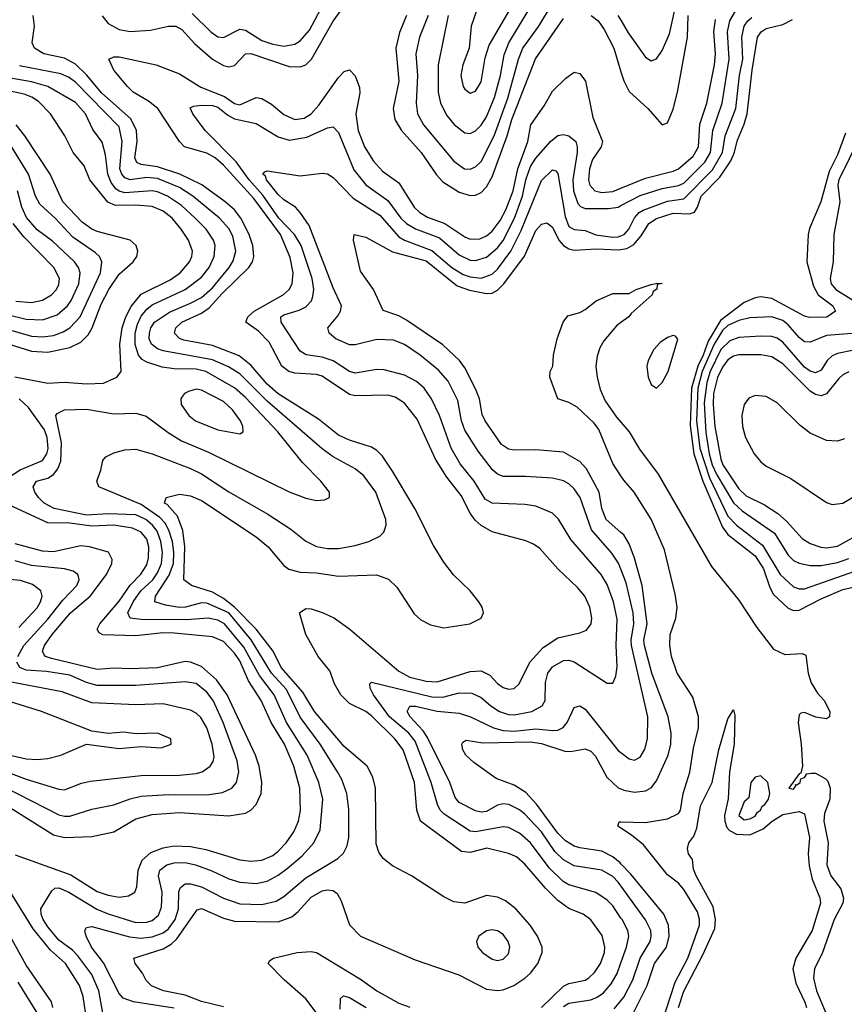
# Model space of a CAD drawing. Header units: inches. Extents: x 990535 to 1117859, y 769386 to 892122.
# Tile 578 of 656: x 1077807 to 1080815, y 813661 to 817254. Entities that reach past the tile are written whole.
import ezdxf

# ---------------------------------------------------------------- set-up
doc = ezdxf.new("R2010")
doc.units = ezdxf.units.IN
doc.header["$MEASUREMENT"] = 0
doc.layers.add('B0871', color=7, linetype='Continuous')
doc.layers.add('B0881', color=7, linetype='Continuous')

msp = doc.modelspace()

# ---------------------------------------------------------------- linework, layer by layer
at = {"layer": 'B0871', "color": 5}
for points, elevation in [([(1079369.7, 817270), (1079332.9, 817090), (1079333.3, 816990), (1079342.2, 816950), (1079364.6, 816904.6), (1079391.2, 816871.2), (1079430, 816841.5), (1079450, 816839.1), (1079470, 816848.8), (1079490, 816868.8), (1079510, 816899.5), (1079538.4, 816970), (1079560.2, 817050), (1079574.1, 817125.9), (1079591.1, 817170), (1079772.9, 817472.9)], 2760), ([(1079474.1, 817290), (1079453.9, 817230), (1079446.3, 817150), (1079423.6, 817090), (1079415.9, 817050), (1079424.8, 817010), (1079430, 817000.9), (1079450, 816986.2), (1079470, 816993.6), (1079490, 817027.6), (1079504.7, 817115.3), (1079518.8, 817161.2), (1079628.7, 817350)], 2780), ([(1078436.2, 817276.2), (1078503.9, 817210), (1078530, 817191.9), (1078550, 817189.5), (1078610, 817219.4), (1078630, 817216.3), (1078690, 817178.4), (1078730, 817164.3), (1078770, 817157.9), (1078810, 817165), (1078830, 817176.4), (1078863.8, 817216.2), (1078926.4, 817333.6)], 2740), ([(1079297.1, 817270), (1079265.7, 817190), (1079252.2, 817130), (1079258.4, 817050), (1079253.6, 816950), (1079258, 816910), (1079279.8, 816870), (1079390, 816737.7), (1079429.1, 816710), (1079450, 816708.5), (1079470, 816717.2), (1079490, 816737.2), (1079538, 816830), (1079587.8, 816967.8), (1079626.1, 817110), (1079642.2, 817150), (1079700.9, 817230), (1079750, 817313.2)], 2740), ([(1078550, 813652.4), (1078470, 813671.5), (1078410, 813694.3), (1078331.1, 813710), (1078288.1, 813728.1), (1078268.4, 813748.4), (1078254.8, 813774.8), (1078227.8, 813810), (1078223, 813830), (1078330, 813864), (1078359.4, 813880.6), (1078379.6, 813900.4), (1078454.5, 814005.5), (1078470, 814010.6), (1078550, 813975), (1078590, 813964.4), (1078750, 813962), (1078799.8, 813980.2), (1078821.8, 813998.2), (1078870, 814051.5), (1078910, 814075.4), (1078930, 814079.4), (1078950, 814076.2), (1078965.2, 814065.2), (1078979, 814039), (1079010, 813951.2), (1079050, 813909.5), (1079250, 813822.8), (1079408.2, 813768.2), (1079510, 813716.9), (1079550, 813711.5), (1079570, 813714), (1079609.9, 813730.1), (1079650, 813756.9), (1079670, 813774.7), (1079697, 813810), (1079712.8, 813850), (1079712.4, 813870), (1079695.3, 813910), (1079668.9, 813950), (1079616.6, 814010), (1079578.8, 814038.8), (1079550, 814051.6), (1079510, 814057.9), (1079430, 814029.9), (1079390, 814034.5), (1079353.5, 814053.5), (1079236.1, 814130), (1079166.4, 814166.4), (1079133.1, 814193.1), (1079116.6, 814216.6), (1079106.9, 814246.9), (1079104.1, 814450), (1079094.6, 814490), (1079074.1, 814530), (1078990, 814601.5), (1078882.1, 814730), (1078839.9, 814799.9), (1078760.1, 814890), (1078731.3, 814950), (1078669.7, 815030), (1078590, 815110.4), (1078550, 815142.2), (1078510, 815164.5), (1078433.7, 815190), (1078405.6, 815210), (1078409.1, 815330), (1078402.1, 815390), (1078381.9, 815441.9), (1078344.9, 815484.9), (1078335.6, 815490), (1078340.9, 815510), (1078390, 815522.7), (1078430, 815517), (1078470, 815499.6), (1078670, 815366.7), (1078713.5, 815330), (1078770, 815262.2), (1078788.9, 815248.9), (1078830, 815238.2), (1078890, 815235.2), (1078970, 815223.3), (1079108.9, 815228.9), (1079152.3, 815212.3), (1079182.8, 815182.8), (1079245.7, 815085.7), (1079270, 815064.2), (1079305.8, 815045.8), (1079354.4, 815034.4), (1079449.3, 815050), (1079489.7, 815070), (1079498.3, 815090), (1079493.7, 815110), (1079481.5, 815130), (1079449.8, 815170), (1079388.8, 815228.8), (1079354.2, 815274.2), (1079315.8, 815335.8), (1079247.7, 815470), (1079167, 815607), (1079130, 815661.5), (1079110, 815682), (1079090, 815694.5), (1079010, 815719.5), (1078970, 815737.9), (1078896.7, 815796.7), (1078750, 815889.1), (1078710, 815923.6), (1078650, 815993.1), (1078607.9, 816027.9), (1078510, 816065.2), (1078405, 816085), (1078390.3, 816090.3), (1078371.1, 816110), (1078376.2, 816130), (1078398.6, 816150), (1078470, 816182.9), (1078497.8, 816202.2), (1078544.9, 816255.1), (1078642.6, 816350), (1078655.6, 816370), (1078660.9, 816390), (1078657.1, 816430), (1078643.9, 816470), (1078613.4, 816530), (1078590, 816560.5), (1078556.4, 816590), (1078470.9, 816650.9), (1078391, 816691), (1078310, 816717), (1078250, 816725.2), (1078233.5, 816733.5), (1078227.2, 816750), (1078235.2, 816810), (1078233.3, 816850), (1078212.2, 816892.2), (1078106.2, 816986.2), (1078050, 817053.2), (1078010, 817091.7), (1077970, 817113.7), (1077895.3, 817130), (1077861.4, 817150), (1077852.2, 817170), (1077861, 817230), (1077855.5, 817270)], 2720), ([(1078107.9, 817267.9), (1078130, 817239.8), (1078170, 817218), (1078210, 817211.6), (1078284.3, 817215.7), (1078350, 817230.4), (1078376.9, 817230), (1078398, 817218), (1078446.1, 817166.1), (1078510, 817110.1), (1078550, 817087), (1078570, 817081.5), (1078590, 817087.4), (1078630, 817129.1), (1078649.5, 817130.5), (1078790, 817083.3), (1078830, 817081.5), (1078850, 817089.6), (1078871, 817110), (1078950, 817248.4), (1078976.4, 817283.6)], 2720), ([(1079217.9, 817270), (1079192.6, 817207.4), (1079178.6, 817150), (1079190.4, 817030), (1079169.7, 816930), (1079175.4, 816890), (1079199.9, 816850), (1079271, 816770), (1079327.5, 816687.5), (1079350, 816662), (1079410, 816624.7), (1079450, 816612.7), (1079470, 816614.2), (1079490, 816623.9), (1079510, 816644.3), (1079530, 816681.2), (1079585.3, 816830), (1079602.6, 816890), (1079688.5, 817111.5), (1079790, 817258.8)], 2720), ([(1079890.8, 817270), (1079916.9, 817250), (1079938.4, 817218.4), (1079973.7, 817150), (1080000, 817064.1)], 2720), ([(1079989.2, 817270), (1080000, 817251.9)], 2740), ([(1079710, 813649.7), (1079790, 813727.4), (1079810, 813737.2), (1079870, 813749.7), (1079882.6, 813757.4), (1079903.4, 813776.6), (1079926, 813810), (1079939.5, 813850), (1079940.9, 813870), (1079931.8, 813911.8), (1079890, 813969.9), (1079862, 813990), (1079810, 814010.9), (1079770, 814039.9), (1079725, 814085), (1079650, 814172.5), (1079618.8, 814198.8), (1079590, 814211.7), (1079510.9, 814230.9), (1079450, 814214.9), (1079418.6, 814218.6), (1079268.9, 814328.9), (1079255.8, 814370), (1079246.6, 814470), (1079205.5, 814590), (1079174.8, 814630), (1079090, 814713.5), (1079069.9, 814730), (1079010, 814758.6), (1078978.4, 814790), (1078955.2, 814830), (1078937.9, 814877.9), (1078895, 814930), (1078851.1, 815010), (1078827.6, 815090), (1078850, 815106), (1078870, 815104.3), (1078913.4, 815090), (1078954.6, 815070), (1079010.5, 815030.5), (1079190, 814877.3), (1079230, 814854.8), (1079290, 814840.7), (1079330, 814837.8), (1079450, 814875.7), (1079490, 814878.6), (1079521.7, 814861.7), (1079550, 814831.3), (1079570, 814817), (1079590, 814810.8), (1079610, 814813.5), (1079628.9, 814830), (1079667.5, 814910), (1079716.7, 814963.3), (1079770, 814999), (1079850, 815016.6), (1079874.1, 815025.9), (1079890.9, 815049.1), (1079893.5, 815070), (1079886.7, 815110), (1079868.4, 815150), (1079842, 815182), (1079769.9, 815250), (1079704.3, 815324.3), (1079680.7, 815340.7), (1079652.5, 815352.5), (1079530, 815385.2), (1079490, 815408.2), (1079468.1, 815428.1), (1079450, 815453.3), (1079417.3, 815517.3), (1079365.2, 815585.2), (1079323.4, 815650), (1079256.4, 815796.4), (1079210, 815855.3), (1079176.2, 815876.2), (1079150, 815883.7), (1079030, 815881.1), (1079010, 815886.7), (1078910, 815952.8), (1078890, 815958.8), (1078810, 815963.8), (1078789, 815970), (1078762.5, 815990), (1078717.3, 816077.3), (1078677.8, 816117.8), (1078631.9, 816150), (1078638.6, 816170), (1078662.2, 816190), (1078768.1, 816250), (1078789.9, 816270), (1078800.6, 816290), (1078804.6, 816330), (1078793.1, 816386.9), (1078757.7, 816470), (1078661.1, 816601.1), (1078550, 816723), (1078519.9, 816750), (1078490, 816767.3), (1078408.5, 816790), (1078389.9, 816810), (1078310.9, 816930), (1078276.8, 816956.8), (1078221.1, 816990), (1078199.8, 817010), (1078150.5, 817070), (1078131.5, 817110), (1078150, 817118.5), (1078170, 817119), (1078304.6, 817090), (1078390, 817056.7), (1078467.5, 817007.5), (1078554.1, 816974.1), (1078590, 816948.5), (1078610, 816943.9), (1078670, 816970.1), (1078690, 816966.5), (1078725.9, 816945.9), (1078770, 816908.6), (1078810, 816890.1), (1078844.9, 816895.1), (1078870, 816910.6), (1078898.1, 816941.9), (1078970, 817043.5), (1078990, 817065.6), (1079010, 817071.3), (1079030, 817048.9), (1079046.5, 817006.5), (1079047.3, 816987.3), (1079033.1, 816910), (1079040.9, 816850), (1079064.9, 816790), (1079097.5, 816737.5), (1079130, 816701.1), (1079190, 816659.1), (1079245.6, 816570), (1079266, 816550), (1079294, 816534), (1079357.2, 816510), (1079430, 816461.6), (1079450, 816453.8), (1079485.1, 816454.9), (1079510, 816465.8), (1079530, 816482.7), (1079559.1, 816520.9), (1079579.8, 816560.2), (1079606.8, 816630), (1079624.1, 816710), (1079660.5, 816810), (1079671.1, 816870), (1079720.4, 816939.6), (1079750, 816993.2), (1079799, 817041), (1079830, 817062.3), (1079850, 817058.2), (1079870.3, 817030.3), (1079897.6, 816897.6), (1079932.9, 816810), (1079927.4, 816790), (1079896.6, 816743.4), (1079885.7, 816710), (1079882.1, 816670), (1079886.2, 816650), (1079904.3, 816630), (1079930, 816623.8), (1079970, 816627.3), (1080000, 816639.5)], 2680), ([(1078370, 813646.7), (1078222.4, 813670), (1078184.1, 813684.1), (1078170, 813700.3), (1078112.3, 813812.3), (1078069.2, 813870), (1078049.5, 813910), (1078045, 813930), (1078050, 813941.7), (1078070, 813944.5), (1078207.8, 813907.8), (1078250, 813902.2), (1078290, 813907), (1078330, 813921.8), (1078350, 813936.6), (1078374.5, 813970), (1078385.9, 814010), (1078387.6, 814072.4), (1078393.2, 814086.8), (1078410, 814100.3), (1078430, 814101), (1078470, 814090.1), (1078550, 814047.9), (1078610, 814028.3), (1078690, 814025.1), (1078742.8, 814037.2), (1078770, 814054.5), (1078850, 814122.6), (1078966.7, 814193.3), (1078987.9, 814212.1), (1079000.8, 814239.2), (1079007.3, 814270), (1079007.7, 814372.3), (1078999.9, 814430), (1078981.8, 814481.8), (1078966.3, 814510), (1078903.4, 814610), (1078829.4, 814709.4), (1078780.1, 814810), (1078725.2, 814870), (1078651.4, 814991.4), (1078570, 815089.7), (1078490, 815124.9), (1078470, 815125.9), (1078411.5, 815110), (1078390, 815109.3), (1078338.2, 815118.2), (1078300.3, 815130), (1078302.4, 815150), (1078352.6, 815227.4), (1078367.7, 815270), (1078369, 815310), (1078363.9, 815350), (1078351, 815391), (1078337.2, 815417.2), (1078317.8, 815437.8), (1078250, 815485.5), (1078095.3, 815550), (1078088.3, 815570), (1078103.2, 815610), (1078110, 815645.5), (1078121.3, 815658.7), (1078150, 815673.8), (1078190, 815684.5), (1078230, 815686.3), (1078290, 815670.1), (1078430, 815616.8), (1078470, 815597.1), (1078570, 815530.7), (1078712, 815450), (1078795.4, 815395.4), (1078850, 815350.8), (1078890, 815331.5), (1078930, 815324.5), (1078970, 815324.6), (1079030, 815335.1), (1079080.5, 815350), (1079120.5, 815370), (1079135.6, 815384.4), (1079143.2, 815410), (1079142, 815430), (1079105.6, 815530), (1079062, 815590), (1079030, 815615.6), (1078950, 815659.2), (1078910, 815688.4), (1078710, 815861.7), (1078610, 815961.9), (1078567.9, 815987.9), (1078510, 816013.4), (1078330, 816046.3), (1078310, 816052.5), (1078287.4, 816070), (1078279.6, 816090), (1078279.9, 816110), (1078285.5, 816130), (1078299.1, 816150), (1078352.7, 816187.3), (1078430, 816219.2), (1078470, 816240.9), (1078510, 816275.8), (1078571.1, 816350), (1078585.6, 816374.4), (1078594.9, 816410), (1078584.4, 816464.4), (1078570, 816492.6), (1078535.8, 816530), (1078438.6, 816610), (1078390, 816641.3), (1078310, 816674.8), (1078270, 816678.3), (1078210, 816670), (1078190, 816676.7), (1078179, 816690), (1078172.3, 816710), (1078180.6, 816810), (1078170, 816863.2), (1078010, 817026.5), (1077984.3, 817044.3), (1077956.3, 817056.3), (1077806.3, 817086.3)], 2740), ([(1077788.7, 815951.3), (1077910, 815928.2), (1077970, 815931.2), (1078050, 815925.3), (1078112.2, 815927.8), (1078161.7, 815950), (1078176.8, 815970), (1078172.3, 816070), (1078180, 816130), (1078193.7, 816170), (1078212.9, 816207.1), (1078250, 816252), (1078355.6, 816304.4), (1078392.3, 816330), (1078426.6, 816370), (1078435, 816390), (1078436.9, 816410), (1078422.9, 816450), (1078395.8, 816490), (1078362.4, 816530), (1078330, 816556), (1078290, 816572.3), (1078230, 816577.3), (1078156.5, 816576.5), (1078128.7, 816588.7), (1078062.2, 816670), (1078041.4, 816721.4), (1078002.2, 816770), (1077971.6, 816830), (1077919.7, 816910), (1077875.4, 816955.4), (1077851.6, 816971.6), (1077822.9, 816982.9), (1077657.5, 817017.5)], 2780), ([(1078109.9, 813630), (1078094.9, 813710), (1078070.2, 813770.2), (1078018.6, 813838.6), (1077998.9, 813858.9), (1077950, 813895.1), (1077910, 813943.7), (1077892.5, 813970), (1077885.3, 813990), (1077884.5, 814010), (1077924.3, 814075.7), (1077935.5, 814084.5), (1077950, 814086.1), (1077986.6, 814070), (1078088.3, 814008.3), (1078130, 813991.3), (1078230, 813959.6), (1078270, 813961.3), (1078290, 813967.5), (1078313, 813987), (1078324.3, 814015.7), (1078326.3, 814070), (1078313.4, 814130), (1078318.5, 814150), (1078343.4, 814170), (1078370, 814177.6), (1078410, 814178.1), (1078447.8, 814170), (1078507.9, 814147.9), (1078570, 814118.4), (1078610, 814106.8), (1078670, 814101.6), (1078710, 814110.5), (1078750, 814131.9), (1078782.8, 814157.2), (1078836.9, 814203.1), (1078879.9, 814250), (1078902.5, 814297.6), (1078913.1, 814410), (1078897.4, 814470), (1078855.3, 814570), (1078780.1, 814690), (1078735.3, 814790), (1078681, 814861), (1078624.3, 814964.3), (1078553.5, 815050), (1078530, 815063.4), (1078494, 815070), (1078415.7, 815064.3), (1078250, 815065.7), (1078209.8, 815070), (1078201, 815090), (1078220.2, 815130), (1078249.1, 815170), (1078292.6, 815210), (1078310, 815235.7), (1078324, 815270), (1078327.7, 815310), (1078322.1, 815350), (1078307.7, 815387.7), (1078291.5, 815410), (1078267.5, 815430), (1078230, 815446.7), (1078130, 815450.6), (1078050, 815446.5), (1077932.2, 815470), (1077896.5, 815490), (1077875.7, 815510), (1077862, 815530), (1077856.2, 815550), (1077867.6, 815570), (1077910, 815581.1), (1077930, 815594), (1077945.4, 815614.6), (1077956.8, 815643.2), (1077959.1, 815710), (1077938.7, 815810), (1077943, 815817), (1077970, 815830.2), (1078050, 815833.3), (1078150, 815816.1), (1078230, 815818.6), (1078267.7, 815807.7), (1078347.8, 815747.8), (1078397.4, 815717.4), (1078495.4, 815675.4), (1078790, 815531.1), (1078850, 815507.5), (1078890, 815499.6), (1078918.2, 815501.8), (1078937, 815510), (1078936.3, 815530), (1078905.3, 815570), (1078838.3, 815638.3), (1078747.9, 815750), (1078630, 815875.8), (1078590, 815910.6), (1078486, 815970), (1078450, 815978.3), (1078370, 815980.1), (1078326, 815986), (1078270, 816004), (1078254.1, 816014.1), (1078240.7, 816030), (1078228.5, 816068.5), (1078228.2, 816110), (1078236.6, 816143.4), (1078250, 816171.9), (1078270, 816197.5), (1078290, 816213.6), (1078410.8, 816269.2), (1078470, 816314.2), (1078497.6, 816350), (1078515.6, 816390), (1078519.7, 816430), (1078514, 816450), (1078487.2, 816490), (1078447.2, 816530), (1078396.5, 816576.5), (1078346.2, 816610), (1078310, 816626.1), (1078290, 816629.4), (1078190, 816622.9), (1078170, 816627.8), (1078156.9, 816636.9), (1078140.3, 816660.3), (1078128.2, 816690), (1078120.4, 816760.4), (1078107.2, 816807.2), (1078073.7, 816853.7), (1078047.1, 816910), (1078010, 816952.5), (1077909, 817010), (1077850, 817027.9), (1077745.8, 817045.8)], 2760), ([(1080000, 813975.9), (1079970, 814019.9), (1079950, 814041.3), (1079908.8, 814068.8), (1079810, 814097.4), (1079789.1, 814109.1), (1079738.8, 814158.8), (1079670, 814250.4), (1079630, 814285.8), (1079590, 814306.7), (1079570, 814308.5), (1079470, 814290.7), (1079450, 814293.2), (1079355.1, 814355.1), (1079341, 814370), (1079331.1, 814390), (1079307.8, 814470), (1079250, 814621.3), (1079226.1, 814650), (1079155.5, 814710), (1079097.3, 814790), (1079085.3, 814814.7), (1079084.4, 814830), (1079090, 814836.2), (1079310, 814782.8), (1079350, 814782.3), (1079410, 814797.5), (1079456.1, 814796.1), (1079490, 814780.9), (1079525.2, 814750), (1079556.8, 814730), (1079590, 814718.8), (1079610, 814718), (1079674.7, 814730), (1079712.4, 814750), (1079723.1, 814770), (1079724.7, 814835.3), (1079733, 814870), (1079750, 814892.9), (1079790, 814916.3), (1079810, 814917.5), (1079830, 814911.3), (1079950, 814833.1), (1079970, 814833), (1079980.9, 814859.1), (1079986.8, 814893.2), (1079982.2, 814970), (1079986.5, 815066.5), (1079973.1, 815130), (1079950, 815192.5), (1079928.2, 815230), (1079817.7, 815357.7), (1079771.7, 815431.7), (1079750, 815453.2), (1079690, 815479.2), (1079650, 815485), (1079530, 815490.4), (1079504.8, 815504.8), (1079464.7, 815570), (1079413.2, 815633.2), (1079380.6, 815690), (1079337.7, 815810), (1079308.8, 815870), (1079281.7, 815910), (1079254.1, 815934.1), (1079210, 815956.7), (1079136.8, 815976.8), (1079110, 815977.7), (1079030, 815964.7), (1079010, 815970.8), (1078949.7, 816009.7), (1078910, 816022.8), (1078851.4, 816031.4), (1078830, 816045.1), (1078760.6, 816150), (1078759.8, 816170), (1078770, 816177.4), (1078826.2, 816193.8), (1078850, 816206.4), (1078871.3, 816228.7), (1078876.5, 816243.5), (1078879.2, 816270), (1078873.7, 816310), (1078833.8, 816430), (1078809.4, 816470), (1078751.9, 816530), (1078694, 816614), (1078644.4, 816670), (1078596, 816736), (1078483.8, 816850), (1078438.9, 816910), (1078428.1, 816931.9), (1078441, 816939), (1078470, 816941.7), (1078510, 816940.7), (1078530, 816935), (1078565.5, 816905.6), (1078590, 816891.9), (1078670, 816874.8), (1078750, 816827), (1078790, 816814.6), (1078854.4, 816825.6), (1078930, 816859.8), (1078950, 816863.5), (1078970, 816842.2), (1079026.2, 816706.2), (1079070, 816651.2), (1079150, 816594.5), (1079197.1, 816530), (1079217.3, 816510), (1079250.7, 816490.7), (1079337.8, 816457.8), (1079410, 816396.6), (1079450, 816376), (1079470, 816374.9), (1079510, 816388.1), (1079550, 816421.1), (1079570, 816447.8), (1079612.2, 816530), (1079641.2, 816610), (1079653.1, 816670), (1079670, 816718.2), (1079690, 816748.6), (1079742.6, 816810), (1079770, 816831.4), (1079790, 816835.3), (1079810, 816830.6), (1079835, 816810), (1079840.8, 816790), (1079840.5, 816770), (1079824.4, 816670), (1079826.8, 816630), (1079843.3, 816583.3), (1079852.3, 816572.3), (1079870, 816565.6), (1079954.4, 816565.6), (1079989.4, 816570.6), (1080000, 816576.1)], 2660), ([(1077678.2, 816098.2), (1077850, 816044.1), (1077910, 816040.3), (1077990, 816057.3), (1078030, 816077.7), (1078056.2, 816103.8), (1078071.7, 816130), (1078103.5, 816216.5), (1078131.5, 816270), (1078170, 816326), (1078221.3, 816370), (1078234, 816390), (1078237.6, 816410), (1078231.9, 816430), (1078209.5, 816449.5), (1078090, 816481.1), (1078070, 816490), (1078035.1, 816515.1), (1077963.9, 816590), (1077917.4, 816690), (1077825.8, 816830), (1077793.7, 816870)], 2820), ([(1077710, 816139.4), (1077850, 816098.8), (1077890, 816096.5), (1077930, 816101.3), (1077965.4, 816114.6), (1077990, 816129.7), (1078027, 816170), (1078101.4, 816330), (1078106.8, 816370), (1078097.4, 816390), (1078083.4, 816403.4), (1078000.7, 816460.7), (1077936.3, 816530), (1077880.7, 816580.7), (1077864.9, 816610), (1077839.5, 816690), (1077774.9, 816794.9)], 2840), ([(1080000, 815248.8), (1079991.4, 815271.4), (1079967.2, 815307.2), (1079892.9, 815392.9), (1079851.3, 815510), (1079830, 815541.7), (1079810, 815560.5), (1079790, 815571.5), (1079750, 815580.6), (1079652.4, 815587.6), (1079570, 815587.3), (1079550, 815596.1), (1079532, 815611.9), (1079479.7, 815679.7), (1079430, 815756.2), (1079418.8, 815790), (1079404.7, 815864.7), (1079370, 815934.6), (1079334.9, 815974.9), (1079268.1, 816030), (1079210, 816069.1), (1079170, 816084.8), (1079110, 816086.8), (1079030, 816067.1), (1079010, 816067.8), (1078959.8, 816090), (1078935.3, 816110), (1078930.9, 816130), (1078966.9, 816173.1), (1078977, 816190), (1078980.8, 816210), (1078950, 816276), (1078862.6, 816502.6), (1078830, 816551.1), (1078812.4, 816570), (1078770, 816596.8), (1078750, 816616.1), (1078707.6, 816670), (1078703.4, 816683.4), (1078693.3, 816690), (1078700.6, 816699.4), (1078710, 816702.3), (1078830, 816684.8), (1078910, 816694.2), (1078930, 816691.8), (1078950, 816678.1), (1079023, 816603), (1079120.7, 816540.7), (1079190, 816461.9), (1079210, 816449.5), (1079310, 816412.1), (1079383.3, 816350), (1079424.3, 816324.3), (1079450, 816315.2), (1079490, 816311), (1079530, 816325.5), (1079550, 816343.2), (1079598.9, 816410), (1079635.5, 816484.5), (1079710, 816667.9), (1079750, 816705.7), (1079762.6, 816702.7), (1079770, 816693), (1079796.3, 816536.3), (1079810, 816499), (1079830, 816488.8), (1079870, 816484.3), (1079909, 816469), (1079970, 816460.7), (1079990, 816461.5), (1080000, 816465.3)], 2640), ([(1077690, 816195.2), (1077830, 816161.9), (1077890, 816158.7), (1077942.9, 816177.1), (1077981.3, 816210), (1077995.1, 816230), (1078022.6, 816290), (1078028, 816330), (1078021.2, 816350), (1078006.9, 816370), (1077926.1, 816446.1), (1077870, 816486.8), (1077831.9, 816531.9), (1077814.1, 816570), (1077798.5, 816630)], 2860), ([(1080000, 815383.2), (1079946.6, 815430), (1079930.6, 815470), (1079921.1, 815530), (1079874.6, 815614.6), (1079850, 815641.4), (1079790, 815676.1), (1079690, 815684), (1079610, 815683.7), (1079590, 815686.7), (1079564.3, 815704.3), (1079504.3, 815790), (1079493.8, 815813.8), (1079483.6, 815870), (1079470, 815906.5), (1079430, 815983.4), (1079410.8, 816010), (1079350, 816067.6), (1079218.2, 816158.2), (1079190, 816173.6), (1079133.2, 816193.2), (1079097.7, 816270), (1079050, 816336), (1079024, 816450), (1079027, 816470), (1079070, 816460.2), (1079167.2, 816407.2), (1079290, 816374.6), (1079402.6, 816282.6), (1079447, 816267), (1079510, 816254.4), (1079530, 816256.5), (1079550, 816266.7), (1079573.1, 816290), (1079648.6, 816391.4), (1079690, 816485.4), (1079710, 816507.6), (1079730, 816512.8), (1079750, 816496.8), (1079773.3, 816450), (1079790, 816430.1), (1079810, 816418.2), (1079830, 816412.5), (1079910, 816418.5), (1079990, 816413.7), (1080000, 816415.4)], 2620), ([(1077792.6, 816227.4), (1077850, 816222.3), (1077890, 816230.1), (1077922.5, 816250), (1077940.9, 816270), (1077950, 816288.2), (1077951.6, 816310), (1077930.8, 816350), (1077821.4, 816461.4), (1077783.4, 816510)], 2880), ([(1080000, 815589.1), (1079970, 815635), (1079919.2, 815759.2), (1079901.8, 815781.8), (1079840.5, 815840.5), (1079810, 815856.8), (1079769.6, 815870), (1079740.5, 815950), (1079741.6, 815970), (1079751.6, 815990), (1079753.6, 816030), (1079767, 816090), (1079789.5, 816150.5), (1079806.6, 816173.4), (1079850, 816186), (1079870, 816196), (1079910, 816227.7), (1079970, 816254.4), (1080000, 816254.6)], 2580), ([(1080000, 816148.8), (1079983.3, 816136.7), (1079937.9, 816082.1), (1079923.3, 816056.7), (1079913.3, 816026.7), (1079908, 815990), (1079912.8, 815950), (1079924.6, 815904.6), (1079943, 815863), (1079984, 815804), (1080000, 815785.1)], 2580), ([(1077750, 815573.9), (1077809.1, 815610.9), (1077890, 815645.9), (1077906.2, 815670), (1077910.6, 815689.4), (1077907.6, 815730), (1077897.2, 815757.2), (1077838.8, 815838.8), (1077805.3, 815870)], 2780), ([(1077790, 814207.1), (1077993.2, 814133.2), (1078090, 814073.3), (1078130, 814059.4), (1078170, 814051.8), (1078203.3, 814056.7), (1078226.2, 814070), (1078233.6, 814090), (1078239.3, 814150), (1078253.3, 814186.7), (1078285.2, 814214.8), (1078330, 814231.9), (1078370, 814239.2), (1078430, 814236.8), (1078485.8, 814225.8), (1078610, 814188), (1078650, 814183), (1078690, 814187.6), (1078730, 814204.4), (1078750, 814219.9), (1078779.2, 814250), (1078806.3, 814290), (1078823.5, 814330), (1078831.4, 814368.6), (1078828.2, 814450), (1078807.4, 814530), (1078772.2, 814610), (1078724.5, 814690), (1078687.2, 814770), (1078641.8, 814841.9), (1078610, 814914.9), (1078590, 814942.8), (1078550, 814984.5), (1078510, 815001.5), (1078370, 815015), (1078330, 815016.2), (1078230, 815006.2), (1078110, 815009.3), (1078096.8, 815016.8), (1078089.9, 815030), (1078098.8, 815050), (1078170, 815131.8), (1078210, 815190.1), (1078249, 815231), (1078270, 815265.3), (1078276.7, 815290), (1078277.4, 815330), (1078270, 815357.9), (1078250, 815383.8), (1078218.3, 815398.3), (1078150, 815409.2), (1078070, 815406.1), (1077990, 815416.4), (1077910, 815418.5), (1077770, 815482)], 2780), ([(1077750, 814393.2), (1077930, 814279), (1077970, 814270.1), (1078070, 814273.4), (1078150, 814290.5), (1078230, 814338.1), (1078290, 814354), (1078390, 814360.9), (1078570, 814349.3), (1078630, 814358.2), (1078650.3, 814369.7), (1078669.9, 814390.1), (1078688.1, 814430), (1078690.3, 814470), (1078680.6, 814530), (1078666.4, 814570), (1078563.4, 814790), (1078525, 814845), (1078470, 814893.3), (1078430, 814909.9), (1078410, 814912.2), (1078310, 814888.6), (1078210, 814884.7), (1078150, 814887.8), (1078090, 814882.6), (1077922.9, 814922.9), (1077901.3, 814930), (1077896.1, 814936.1), (1077890.4, 814950), (1077897.6, 814970), (1077925.8, 815010), (1077991.7, 815090), (1078063.6, 815150), (1078123.4, 815230), (1078142.8, 815270), (1078144.3, 815284.3), (1078131, 815311), (1078061.5, 815330), (1078030, 815334.1), (1077930, 815312.8), (1077890, 815314.2), (1077790, 815341.9)], 2820), ([(1077800.6, 814930), (1077822.1, 814970), (1077910, 815066.5), (1077964.1, 815135.9), (1078015.8, 815190), (1078023.9, 815210), (1078021.7, 815221.7), (1078019.4, 815230), (1078002, 815242), (1077969.9, 815249.9), (1077850, 815262.7), (1077790, 815279.6)], 2840), ([(1077803.9, 815036.1), (1077870, 815108.1), (1077883, 815130), (1077888.4, 815150), (1077884.2, 815170), (1077853, 815193), (1077810, 815207.5), (1077770, 815210.7)], 2860), ([(1077750, 814455.1), (1077950, 814352.9), (1077970, 814347.3), (1077990, 814348.2), (1078070, 814373.1), (1078150, 814388.5), (1078210, 814410.9), (1078250, 814420.4), (1078350, 814426.4), (1078490, 814425.3), (1078546.3, 814433.7), (1078580.3, 814450), (1078597.1, 814470), (1078605.8, 814510), (1078599.7, 814550), (1078549.6, 814690), (1078512.8, 814770), (1078490, 814800.4), (1078450, 814831.7), (1078410, 814837.7), (1078230, 814824.8), (1078090, 814824.8), (1078050, 814834.9), (1077990, 814862.7), (1077904.5, 814875.5), (1077830, 814880.3), (1077807, 814890), (1077796.7, 814910)], 2840), ([(1077730, 814519.8), (1077830, 814482.2), (1077950, 814445.6), (1077970, 814444.3), (1078032, 814468), (1078064.5, 814475.5), (1078250, 814496.6), (1078390, 814496.7), (1078450, 814503.4), (1078472.1, 814510), (1078502, 814530), (1078512.8, 814547.2), (1078515.6, 814564.4), (1078509.5, 814610), (1078489.9, 814669.9), (1078467.5, 814707.5), (1078450, 814724.1), (1078430, 814734.1), (1078330, 814757), (1078230, 814753.8), (1078070, 814761.7), (1077961.9, 814801.9), (1077770, 814838.2)], 2860), ([(1077730, 814580.1), (1077830, 814556.8), (1077870, 814554.4), (1077910, 814558), (1077957, 814570), (1078050, 814610.4), (1078170, 814594.3), (1078250, 814601.3), (1078322.9, 814597.1), (1078359.6, 814610), (1078357.6, 814630), (1078310, 814650.7), (1078232.1, 814647.9), (1078185.8, 814654.2), (1078130, 814649.6), (1078070, 814657.3), (1077886.9, 814730), (1077710, 814783.9)], 2880), ([(1080000, 814093.1), (1079990, 814106.7), (1079970, 814127.2), (1079930, 814150.7), (1079830, 814166.7), (1079790, 814188.4), (1079758.9, 814218.9), (1079710, 814290.3), (1079650, 814354.7), (1079630, 814370.3), (1079590.8, 814390), (1079570, 814393.1), (1079550, 814387.5), (1079510, 814364.4), (1079490, 814361.7), (1079470, 814366.8), (1079410, 814397.2), (1079395.2, 814415.2), (1079376.1, 814470), (1079294.3, 814634.3), (1079279.1, 814659.1), (1079231.4, 814710), (1079219.9, 814730), (1079230, 814749.1), (1079250.9, 814749.1), (1079330, 814731.1), (1079410, 814723), (1079450.9, 814710), (1079534.8, 814670), (1079570, 814659.8), (1079610, 814657.5), (1079690, 814666.3), (1079750, 814660.1), (1079770, 814661.9), (1079789, 814671), (1079804.1, 814690), (1079830, 814744.6), (1079850, 814750.2), (1079870, 814738.2), (1079990, 814587.2), (1080000, 814579.5)], 2640), ([(1080000, 814173.9), (1079997, 814177), (1079970, 814199.6), (1079930, 814219.9), (1079850, 814231.9), (1079830, 814237.8), (1079797.4, 814257.4), (1079770, 814285.6), (1079691.5, 814391.5), (1079653.5, 814433.5), (1079610, 814461.3), (1079545.3, 814485.3), (1079463.8, 814543.8), (1079434.5, 814570), (1079423.1, 814590), (1079419.1, 814610), (1079422.7, 814617.3), (1079435.4, 814624.6), (1079495.7, 814615.7), (1079670, 814618.4), (1079710, 814612.7), (1079794.9, 814585.1), (1079816.1, 814583.9), (1079870, 814593.4), (1079890, 814585.4), (1079907.1, 814567.1), (1079949.1, 814490), (1079990, 814451.6), (1080000, 814447.2)], 2620), ([(1080000, 814304), (1079988.6, 814311.4), (1079993.4, 814326.6), (1080000, 814326.5)], 2580), ([(1078055.2, 813575.2), (1078038.9, 813690), (1078024.5, 813730), (1077973.4, 813810), (1077919.2, 813859.2), (1077856.4, 813936.4), (1077773.2, 814070)], 2780), ([(1077927.9, 813650), (1077922.7, 813670), (1077830, 813803.4), (1077772.1, 813910)], 2820), ([(1078910, 813601.5), (1078850, 813680.7), (1078771.8, 813750), (1078713.3, 813810), (1078719.1, 813820.9), (1078732.7, 813830), (1078819.5, 813850), (1078870, 813854.2), (1078890, 813850.1), (1079050, 813752.3), (1079110, 813710.1), (1079190, 813665.5), (1079230, 813650.4)], 2680), ([(1079790, 813653.6), (1079810, 813664.9), (1079890, 813677.6), (1079913.3, 813686.7), (1079936.7, 813703.3), (1079964.3, 813735.7), (1079986, 813774), (1080000, 813812.9)], 2660), ([(1077803.3, 813243.3), (1077850, 813206.5), (1077870, 813199.2), (1077930, 813196.5), (1077973.7, 813210), (1077997.2, 813230), (1078024.7, 813270), (1078021.7, 813290), (1077988.9, 813330), (1077928.7, 813368.7), (1077903.3, 813403.3), (1077894.6, 813434.6), (1077894.7, 813510), (1077870.4, 813630.4), (1077801.7, 813741.7)], 2840), ([(1078976.4, 813643.6), (1078977.1, 813682.9), (1078987.5, 813692.5), (1079010, 813686.5), (1079070.2, 813650)], 2660), ([(1079975.8, 813644.2), (1080000, 813674.2)], 2640)]:
    msp.add_lwpolyline(points, dxfattribs=dict(at, elevation=elevation))
for points, elevation in [([(1078450, 815906.1), (1078422.1, 815897.9), (1078407.8, 815890), (1078400.3, 815879.7), (1078395, 815870), (1078396, 815850), (1078424, 815810), (1078448.4, 815790), (1078530, 815757.8), (1078610, 815742.7), (1078621.6, 815750), (1078620.7, 815770), (1078612.5, 815790), (1078583.2, 815830), (1078550, 815860.7), (1078470, 815902.8)], 2780), ([(1079530, 813933), (1079510, 813929.8), (1079481.7, 813910), (1079472.9, 813890), (1079478.3, 813870), (1079495.3, 813850), (1079530, 813826), (1079550, 813821), (1079570, 813825.8), (1079590, 813845.7), (1079594.5, 813870), (1079588.9, 813890), (1079570, 813915.8), (1079550, 813929.8)], 2740)]:
    msp.add_lwpolyline(points, close=True, dxfattribs=dict(at, elevation=elevation))
at = {"layer": 'B0881', "color": 5}
for points, elevation in [([(1080000, 816576.1), (1080070, 816612.9), (1080150, 816638), (1080210, 816648.5), (1080230, 816658.1), (1080306, 816734), (1080326.3, 816770), (1080334.7, 816850), (1080369.1, 816950), (1080394.4, 817110), (1080388.9, 817210), (1080397.5, 817250), (1080423.8, 817296.2)], 2660), ([(1080000, 817251.9), (1080026.7, 817206.7), (1080090, 817116.9), (1080110, 817103.6), (1080130, 817111.6), (1080150, 817142.3), (1080177.3, 817202.7), (1080196.5, 817290)], 2740), ([(1080000, 817064.1), (1080010, 817031.5), (1080030, 816991.8), (1080098.5, 816930), (1080150, 816870.4), (1080170, 816878), (1080190, 816927.6), (1080206.2, 816990), (1080242.4, 817190), (1080245.1, 817270)], 2720), ([(1080000, 816465.3), (1080012.2, 816470), (1080029, 816490), (1080049.5, 816530.5), (1080067.1, 816550), (1080081.4, 816558.6), (1080170, 816592.1), (1080230, 816599.8), (1080333.6, 816706.4), (1080370.6, 816770), (1080380.8, 816830), (1080418.9, 816930), (1080432, 817050), (1080444.4, 817110), (1080441.3, 817190), (1080449.6, 817230), (1080463.1, 817250), (1080477.9, 817262.2)], 2640), ([(1080000, 816639.5), (1080090, 816676.3), (1080190, 816701), (1080210, 816710.4), (1080263.4, 816756.6), (1080282.5, 816790), (1080287.2, 816872.7), (1080313, 816950), (1080341.3, 817090), (1080344.4, 817130), (1080338.9, 817210), (1080344.7, 817255.3)], 2680), ([(1080000, 816415.4), (1080021.1, 816418.9), (1080046.7, 816433.3), (1080074.2, 816465.8), (1080101.6, 816510), (1080130, 816528.5), (1080190, 816548.3), (1080250, 816545.3), (1080268.8, 816551.2), (1080279.8, 816570), (1080292.8, 816610), (1080360.4, 816679.6), (1080401.1, 816738.9), (1080413.5, 816766.5), (1080425, 816815), (1080450, 816873.1), (1080460, 816910), (1080478.2, 817070), (1080498.7, 817190), (1080511, 817210), (1080530, 817222.1), (1080590, 817236.6), (1080625.6, 817254.4)], 2620), ([(1080819.4, 816840.6), (1080790, 816760.7), (1080759.7, 816700.3), (1080729.7, 816590), (1080688, 816492), (1080682.7, 816470), (1080678.1, 816370), (1080702.3, 816282.3), (1080719.8, 816250), (1080772.4, 816210), (1080783.2, 816190), (1080751.3, 816168.7), (1080687.5, 816167.5), (1080670, 816171.8), (1080550, 816236.6), (1080510, 816242.9), (1080490, 816239.6), (1080450, 816222.5), (1080363.7, 816156.3), (1080318.6, 816081.4), (1080300.4, 816030), (1080280.2, 815990), (1080257.4, 815910), (1080253, 815773), (1080265.7, 815670), (1080298.9, 815570), (1080370, 815402.1), (1080390, 815375.1), (1080490, 815297.9), (1080519.9, 815250), (1080542.7, 815182.7), (1080556.3, 815156.3), (1080610, 815107.2), (1080630, 815097.6), (1080650, 815098.8), (1080730, 815140.6), (1080810, 815174.6), (1080890, 815192.9)], 2620), ([(1080870, 816823), (1080794.5, 816670), (1080791.4, 816650), (1080798.9, 816590), (1080776.8, 816470), (1080774.2, 816370), (1080763.6, 816310), (1080767.3, 816290), (1080783.4, 816270), (1080848.9, 816229)], 2640), ([(1080000, 816254.6), (1080030, 816254.8), (1080055.3, 816270), (1080110, 816287.7), (1080133, 816293), (1080150, 816291), (1080132.5, 816287.5), (1080130.5, 816270.5), (1080118, 816262), (1080114, 816250), (1080037.6, 816182.4), (1080029.1, 816170), (1080000, 816148.8)], 2580), ([(1080890, 816112.8), (1080750, 816101.1), (1080690, 816077.5), (1080670, 816078.8), (1080650, 816093.8), (1080610, 816141.1), (1080590, 816156.7), (1080550, 816169.6), (1080470, 816165.9), (1080430, 816156.2), (1080390, 816138.4), (1080370, 816119.4), (1080339.7, 816070), (1080296.9, 815970), (1080280.9, 815910), (1080276.2, 815790), (1080287.2, 815690), (1080322.9, 815582.9), (1080390, 815442.4), (1080421.1, 815410), (1080516.4, 815336.4), (1080580.7, 815230), (1080630, 815184.9), (1080650, 815177.3), (1080670, 815177.7), (1080856.9, 815243.1)], 2640), ([(1080850, 816048.3), (1080790, 816036), (1080770, 816028), (1080752.4, 816010), (1080730, 815974.9), (1080710, 815965.4), (1080690, 815971.1), (1080670, 815986.2), (1080590, 816077.6), (1080570, 816091.5), (1080550, 816098), (1080510, 816099.6), (1080430, 816093.8), (1080397.3, 816082.7), (1080364.7, 816050), (1080325.1, 815970), (1080313, 815930), (1080303.8, 815856.2), (1080310, 815747.4), (1080321.5, 815670), (1080333.2, 815630), (1080350, 815593.2), (1080410, 815491.6), (1080441.7, 815461.7), (1080560.2, 815380.2), (1080610, 815299.8), (1080630, 815280.8), (1080650.4, 815270.4), (1080690, 815262.5), (1080730, 815262.2), (1080790, 815273.1), (1080831.7, 815288.3)], 2660), ([(1080831.4, 815968.6), (1080810, 815958.1), (1080795.3, 815944.7), (1080750, 815888.8), (1080730, 815881.4), (1080710, 815886.2), (1080690, 815898.7), (1080590, 815997.9), (1080550, 816024.4), (1080510, 816031.7), (1080430, 816030.6), (1080410, 816025.7), (1080390, 816012.3), (1080370, 815986.6), (1080352, 815948), (1080337.7, 815890), (1080336.2, 815850), (1080342.5, 815770), (1080364.5, 815650), (1080372, 815630), (1080430, 815541.7), (1080456.8, 815516.8), (1080524, 815484), (1080572.2, 815452.2), (1080604.4, 815424.4), (1080660.6, 815360.6), (1080690, 815343.1), (1080728.9, 815328.9), (1080750, 815326.6), (1080790, 815332.9), (1080890.9, 815389.1)], 2680), ([(1080815.1, 815724.9), (1080790, 815716), (1080750, 815719), (1080690, 815745.7), (1080653.6, 815773.6), (1080570, 815855.4), (1080530, 815878.5), (1080490, 815882.8), (1080466.9, 815873.1), (1080449.6, 815850), (1080440.8, 815810), (1080443.3, 815770), (1080454.4, 815730), (1080486.3, 815670), (1080510, 815640.1), (1080530, 815624.9), (1080619.8, 815579.8), (1080750, 815491.8), (1080770, 815485), (1080810, 815489.3), (1080870, 815525.9)], 2720), ([(1080000, 815785.1), (1080030, 815749.6), (1080067.3, 815687.3), (1080135.9, 815595.9), (1080330, 815259.1), (1080430, 815136), (1080495.9, 815035.9), (1080557.1, 814957.1), (1080597.7, 814937.7), (1080661.6, 814941.6), (1080674.8, 814934.8), (1080683.1, 814870), (1080694, 814834), (1080717, 814797), (1080741.2, 814770), (1080762, 814730), (1080761, 814710), (1080750, 814702.7), (1080710.7, 814709.3), (1080670, 814726), (1080656, 814724), (1080650, 814718), (1080646.4, 814690), (1080657.6, 814610), (1080662.8, 814530), (1080656, 814504), (1080650, 814502), (1080612, 814450), (1080630, 814446.4), (1080638, 814458), (1080636.4, 814463.6), (1080642, 814462), (1080653.6, 814470), (1080656.5, 814483.5), (1080670, 814488.2), (1080678, 814502), (1080695.1, 814504.9), (1080710, 814504), (1080745.4, 814485.4), (1080754.8, 814474.8), (1080763.6, 814450), (1080762.6, 814410), (1080742.9, 814357.1), (1080740.1, 814330), (1080755.5, 814250), (1080751.4, 814170), (1080766, 814130), (1080802.4, 814082.4), (1080811.6, 814048.4), (1080809.4, 814030), (1080778.3, 813970), (1080734.9, 813850), (1080706.3, 813790), (1080702.9, 813757.1), (1080713.6, 813710), (1080771.6, 813571.6)], 2580), ([(1080000, 814326.5), (1080090, 814324.8), (1080170, 814338.2), (1080210, 814357.8), (1080217.7, 814370), (1080227, 814430), (1080251.9, 814508.1), (1080264.4, 814595.6), (1080282.8, 814670), (1080283, 814710), (1080261.9, 814781.9), (1080204.8, 814870), (1080184.6, 814930), (1080178.7, 814970), (1080179.4, 815010), (1080200.4, 815070), (1080205.1, 815110), (1080197.8, 815157.8), (1080159, 815319), (1080110, 815431.6), (1080048.4, 815530), (1080010, 815573.7), (1080000, 815589.1)], 2580), ([(1080000, 814447.2), (1080010, 814442.8), (1080050, 814435.4), (1080090, 814439.9), (1080110, 814451.3), (1080130, 814476.3), (1080171.9, 814570), (1080181.8, 814610), (1080183, 814650), (1080172.4, 814710), (1080113.3, 814870), (1080085.9, 814970), (1080083.1, 814990), (1080095.5, 815050), (1080078, 815190), (1080050, 815288.9), (1080030, 815342), (1080010, 815374.4), (1080000, 815383.2)], 2620), ([(1080000, 814579.5), (1080030, 814556.3), (1080050, 814552), (1080070, 814562.8), (1080087.4, 814592.6), (1080097.2, 814630), (1080098.2, 814710), (1080039.1, 814970), (1080036.9, 814990), (1080046.7, 815050), (1080044.3, 815090), (1080018.9, 815198.9), (1080000, 815248.8)], 2640), ([(1080210, 813649.2), (1080230, 813709.5), (1080298.9, 813841.1), (1080342.7, 813937.3), (1080345.4, 813970), (1080336.9, 814016.9), (1080274.6, 814130), (1080265.3, 814154.7), (1080261.1, 814190), (1080246.3, 814210), (1080243, 814230), (1080247.1, 814250), (1080265.4, 814274.6), (1080276.4, 814303.6), (1080290, 814384.9), (1080332.4, 814470), (1080356.5, 814590), (1080390, 814702.4), (1080410, 814735.3), (1080415.8, 814715.8), (1080413.5, 814610), (1080396, 814510), (1080390.6, 814410.6), (1080377.3, 814350), (1080378.4, 814330), (1080386.7, 814306.7), (1080395.5, 814295.5), (1080421.7, 814281.7), (1080470, 814279.7), (1080518.7, 814301.3), (1080551.2, 814330), (1080590, 814353.9), (1080650, 814364.1), (1080670, 814356.1), (1080687.8, 814270), (1080683.1, 814210), (1080686.1, 814166.1), (1080697.4, 814117.4), (1080725.8, 814050), (1080727.7, 814030), (1080697.9, 813930), (1080638.5, 813830), (1080626.6, 813790), (1080637.7, 813737.7), (1080671.2, 813668.8), (1080676.8, 813650)], 2560), ([(1080000, 813404), (1080064.3, 813475.7), (1080109.7, 813510.3), (1080130, 813532.9), (1080197.6, 813742.4), (1080244.3, 813830), (1080286, 813950), (1080287, 813970), (1080278.7, 813998.7), (1080230, 814079.9), (1080210, 814103.1), (1080170, 814133.8), (1080082.9, 814242.9), (1080038.9, 814278.9), (1080000, 814304)], 2580), ([(1080000, 813579.4), (1080013, 813590), (1080047.2, 813632.8), (1080095.5, 813730), (1080122.4, 813810), (1080165.6, 813870), (1080176.1, 813910), (1080174.1, 813950), (1080156.1, 813990), (1080036.4, 814136.4), (1080000, 814173.9)], 2620), ([(1080000, 813674.2), (1080010, 813686.6), (1080043.5, 813750), (1080069.9, 813830), (1080106.1, 813890), (1080110.7, 813910), (1080108.7, 813930), (1080090, 813969.9), (1080000, 814093.1)], 2640), ([(1080000, 813812.9), (1080020.5, 813870), (1080028.6, 813910), (1080024.9, 813930), (1080004, 813970), (1080000, 813975.9)], 2660)]:
    msp.add_lwpolyline(points, dxfattribs=dict(at, elevation=elevation))
for points, elevation in [([(1080190, 816102.2), (1080170, 816094.9), (1080143.4, 816076.6), (1080119.9, 816050), (1080099.5, 816010), (1080094.9, 815990), (1080099.5, 815950), (1080110, 815923.3), (1080130, 815909), (1080150, 815930.1), (1080172.5, 815970), (1080208.1, 816088.1), (1080199.2, 816099.2)], 2620), ([(1080510, 814494.3), (1080490, 814489.6), (1080474, 814470), (1080466, 814414), (1080450, 814399.7), (1080429.7, 814350), (1080450, 814334.8), (1080470, 814337.9), (1080490, 814348.2), (1080498, 814362), (1080509.7, 814370), (1080515.7, 814384.3), (1080525.1, 814390), (1080538, 814410), (1080543.7, 814430), (1080535.6, 814470)], 2580)]:
    msp.add_lwpolyline(points, close=True, dxfattribs=dict(at, elevation=elevation))

doc.saveas('drawing.dxf')
